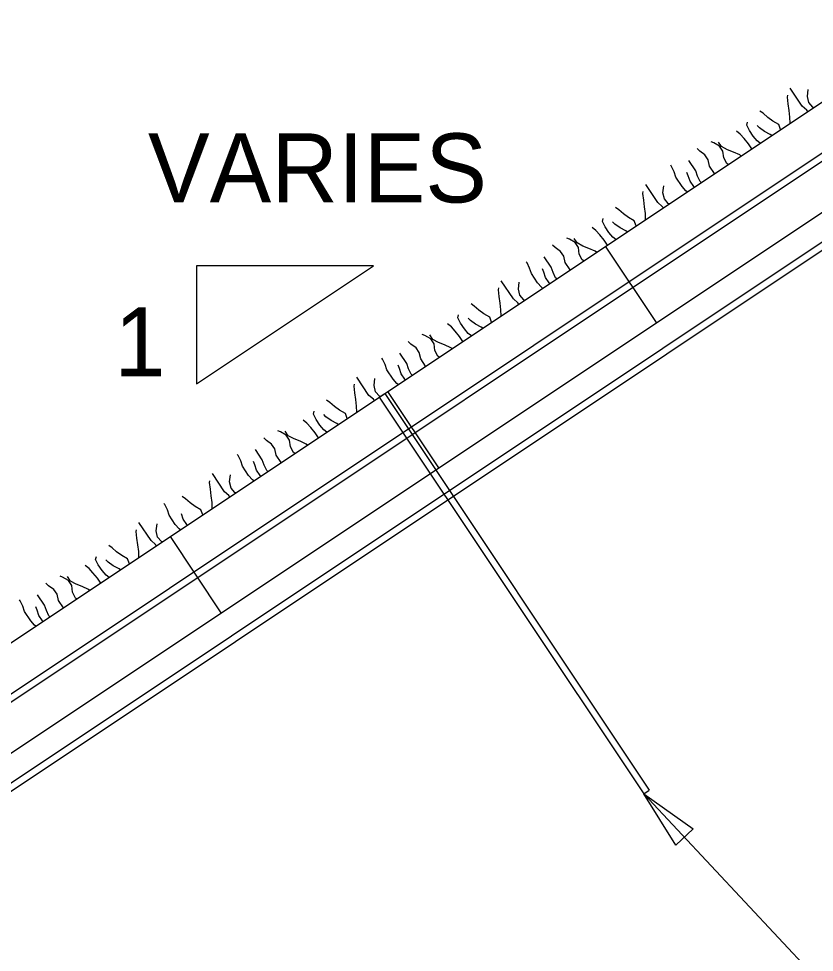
# Model space of a CAD drawing. Extents: x 638850 to 644908, y 297188 to 298900.
# Drawn here: x 643188.98 to 643220.35, y 297769.06 to 297805.87 of the extents above; entities that cross this region are included whole.
import ezdxf

# ---------------------------------------------------------------- set-up
doc = ezdxf.new("R2010")
doc.units = 0
for name, color, linetype in [('3', 7, 'Continuous'), ('4', 7, 'Continuous'), ('5', 7, 'Continuous'), ('6', 7, 'Continuous'), ('7', 7, 'Continuous'), ('8', 7, 'Continuous'), ('9', 7, 'Continuous')]:
    doc.layers.add(name, color=color, linetype=linetype)

msp = doc.modelspace()

# ---------------------------------------------------------------- linework, layer by layer
at = {"layer": '4'}
msp.add_lwpolyline([(643281.395, 297840.752), (643094.37, 297716.022), (643094.214, 297716.257), (643281.239, 297840.986)], close=True, dxfattribs=at)
at = {"layer": '5'}
for p, q in [((643093.743, 297717.948), (643280.768, 297842.678)), ((643094.841, 297714.331), (643281.864, 297839.058)), ((643214.134, 297793.887), (643212.126, 297796.899)), ((643205.553, 297788.166), (643203.545, 297791.176)), ((643196.973, 297782.443), (643194.966, 297785.454))]:
    msp.add_line(p, q, dxfattribs=at)
at = {"layer": '6'}
for p, q in [((643202.976, 297796.124), (643195.998, 297796.124)), ((643195.998, 297796.124), (643195.998, 297791.469)), ((643195.998, 297791.469), (643202.976, 297796.124)), ((643220.735, 297767.724), (643213.628, 297775.315))]:
    msp.add_line(p, q, dxfattribs=at)
msp.add_lwpolyline([(643214.888, 297773.284), (643213.628, 297775.315), (643215.572, 297773.925)], close=True, dxfattribs=at)
at = {"layer": '7'}
for p, q in [((643203.202, 297790.945), (643203.417, 297791.088)), ((643203.417, 297791.088), (643213.843, 297775.455)), ((643203.202, 297790.945), (643213.628, 297775.311)), ((643213.628, 297775.311), (643213.843, 297775.455))]:
    msp.add_line(p, q, dxfattribs=at)
at = {"layer": '8'}
msp.add_lwpolyline([(643282.481, 297837.972), (643095.595, 297713.336), (643095.438, 297713.569), (643282.324, 297838.207)], close=True, dxfattribs=at)
at = {"layer": '9'}
for p, q in [((643219.293, 297802.773), (643219.308, 297802.848)), ((643219.879, 297802.415), (643219.403, 297803.128)), ((643220.082, 297802.806), (643220.114, 297803.072)), ((643220.138, 297802.559), (643220.082, 297802.806)), ((643219.323, 297802.509), (643219.293, 297802.773)), ((643219.357, 297802.25), (643219.323, 297802.509)), ((643220.293, 297802.38), (643220.138, 297802.559)), ((643218.339, 297802.137), (643218.209, 297802.222)), ((643218.519, 297801.972), (643218.339, 297802.137)), ((643219.389, 297801.987), (643219.357, 297802.25)), ((643220.056, 297802.259), (643219.879, 297802.415)), ((643220.097, 297802.213), (643220.056, 297802.259)), ((643220.323, 297802.364), (643220.293, 297802.38)), ((643217.693, 297801.669), (643217.722, 297801.79)), ((643218.72, 297801.824), (643218.519, 297801.972)), ((643218.952, 297801.695), (643218.72, 297801.824)), ((643219.022, 297801.496), (643218.952, 297801.695)), ((643219.398, 297801.747), (643219.389, 297801.987)), ((643217.436, 297801.315), (643217.284, 297801.433)), ((643217.799, 297801.456), (643217.693, 297801.669)), ((643217.946, 297801.235), (643217.799, 297801.456)), ((643218.187, 297801.571), (643218.095, 297801.653)), ((643218.389, 297801.421), (643218.187, 297801.571)), ((643218.614, 297801.297), (643218.389, 297801.421)), ((643216.391, 297800.973), (643216.289, 297801.015)), ((643216.62, 297800.844), (643216.391, 297800.973)), ((643216.699, 297800.824), (643216.581, 297801.001)), ((643217.588, 297801.143), (643217.436, 297801.315)), ((643217.761, 297800.937), (643217.588, 297801.143)), ((643218.101, 297801.057), (643217.946, 297801.235)), ((643218.224, 297800.964), (643218.101, 297801.057)), ((643218.673, 297801.264), (643218.614, 297801.297)), ((643215.835, 297800.639), (643215.729, 297800.744)), ((643216.041, 297800.495), (643215.835, 297800.639)), ((643216.75, 297800.649), (643216.62, 297800.844)), ((643216.927, 297800.702), (643216.699, 297800.824)), ((643216.782, 297800.386), (643216.75, 297800.649)), ((643217.164, 297800.604), (643216.927, 297800.702)), ((643217.411, 297800.495), (643217.164, 297800.604)), ((643217.891, 297800.742), (643217.761, 297800.937)), ((643215.677, 297799.868), (643215.402, 297800.28)), ((643216.171, 297800.3), (643216.041, 297800.495)), ((643216.227, 297800.052), (643216.171, 297800.3)), ((643216.9, 297800.154), (643216.782, 297800.386)), ((643217.461, 297800.455), (643217.411, 297800.495)), ((643214.724, 297800.036), (643214.69, 297800.087)), ((643214.825, 297799.83), (643214.724, 297800.036)), ((643215.749, 297799.661), (643215.677, 297799.868)), ((643216.421, 297799.761), (643216.227, 297800.052)), ((643216.954, 297800.117), (643216.9, 297800.154)), ((643214.893, 297799.619), (643214.825, 297799.83)), ((643215.137, 297799.252), (643214.893, 297799.619)), ((643215.386, 297799.674), (643215.331, 297799.81)), ((643215.453, 297799.463), (643215.386, 297799.674)), ((643215.851, 297799.454), (643215.749, 297799.661)), ((643214.183, 297798.616), (643213.707, 297799.33)), ((643214.387, 297799.008), (643214.418, 297799.274)), ((643215.289, 297799.08), (643215.137, 297799.252)), ((643215.597, 297799.248), (643215.453, 297799.463)), ((643215.619, 297799.227), (643215.597, 297799.248)), ((643215.892, 297799.408), (643215.851, 297799.454)), ((643213.597, 297798.975), (643213.612, 297799.05)), ((643213.627, 297798.71), (643213.597, 297798.975)), ((643214.442, 297798.76), (643214.387, 297799.008)), ((643214.598, 297798.582), (643214.442, 297798.76)), ((643215.337, 297799.039), (643215.289, 297799.08)), ((643212.644, 297798.338), (643212.513, 297798.424)), ((643213.662, 297798.451), (643213.627, 297798.71)), ((643213.694, 297798.188), (643213.662, 297798.451)), ((643214.36, 297798.46), (643214.183, 297798.616)), ((643214.401, 297798.415), (643214.36, 297798.46)), ((643214.627, 297798.565), (643214.598, 297798.582)), ((643212.825, 297798.175), (643212.644, 297798.338)), ((643213.024, 297798.026), (643212.825, 297798.175)), ((643213.257, 297797.897), (643213.024, 297798.026)), ((643213.702, 297797.948), (643213.694, 297798.188)), ((643211.997, 297797.871), (643212.026, 297797.992)), ((643212.103, 297797.657), (643211.997, 297797.871)), ((643212.25, 297797.437), (643212.103, 297797.657)), ((643212.491, 297797.772), (643212.4, 297797.855)), ((643212.693, 297797.622), (643212.491, 297797.772)), ((643213.327, 297797.698), (643213.257, 297797.897)), ((643211.74, 297797.517), (643211.589, 297797.635)), ((643211.892, 297797.344), (643211.74, 297797.517)), ((643212.066, 297797.139), (643211.892, 297797.344)), ((643212.406, 297797.259), (643212.25, 297797.437)), ((643212.919, 297797.499), (643212.693, 297797.622)), ((643212.978, 297797.465), (643212.919, 297797.499)), ((643210.14, 297796.841), (643210.034, 297796.945)), ((643210.695, 297797.175), (643210.594, 297797.217)), ((643210.924, 297797.046), (643210.695, 297797.175)), ((643211.003, 297797.025), (643210.885, 297797.202)), ((643211.055, 297796.851), (643210.924, 297797.046)), ((643211.231, 297796.903), (643211.003, 297797.025)), ((643211.468, 297796.806), (643211.231, 297796.903)), ((643212.196, 297796.944), (643212.066, 297797.139)), ((643212.528, 297797.165), (643212.406, 297797.259)), ((643210.346, 297796.696), (643210.14, 297796.841)), ((643210.476, 297796.501), (643210.346, 297796.696)), ((643211.087, 297796.588), (643211.055, 297796.851)), ((643211.205, 297796.356), (643211.087, 297796.588)), ((643211.716, 297796.697), (643211.468, 297796.806)), ((643211.768, 297796.658), (643211.716, 297796.697)), ((643209.028, 297796.238), (643208.995, 297796.289)), ((643209.13, 297796.031), (643209.028, 297796.238)), ((643209.981, 297796.069), (643209.706, 297796.481)), ((643210.531, 297796.254), (643210.476, 297796.501)), ((643210.725, 297795.963), (643210.531, 297796.254)), ((643211.26, 297796.32), (643211.205, 297796.356)), ((643209.197, 297795.821), (643209.13, 297796.031)), ((643209.442, 297795.454), (643209.197, 297795.821)), ((643209.69, 297795.876), (643209.636, 297796.012)), ((643209.758, 297795.665), (643209.69, 297795.876)), ((643210.054, 297795.862), (643209.981, 297796.069)), ((643210.155, 297795.656), (643210.054, 297795.862)), ((643208.488, 297794.818), (643208.012, 297795.531)), ((643208.691, 297795.209), (643208.723, 297795.476)), ((643209.593, 297795.281), (643209.442, 297795.454)), ((643209.901, 297795.45), (643209.758, 297795.665)), ((643209.925, 297795.429), (643209.901, 297795.45)), ((643210.196, 297795.61), (643210.155, 297795.656)), ((643207.902, 297795.176), (643207.917, 297795.251)), ((643207.932, 297794.912), (643207.902, 297795.176)), ((643208.747, 297794.962), (643208.691, 297795.209)), ((643209.642, 297795.24), (643209.593, 297795.281)), ((643207.966, 297794.653), (643207.932, 297794.912)), ((643208.665, 297794.662), (643208.488, 297794.818)), ((643208.902, 297794.784), (643208.747, 297794.962)), ((643208.932, 297794.767), (643208.902, 297794.784)), ((643206.948, 297794.54), (643206.818, 297794.625)), ((643207.13, 297794.377), (643206.948, 297794.54)), ((643207.33, 297794.229), (643207.13, 297794.377)), ((643207.998, 297794.39), (643207.966, 297794.653)), ((643208.007, 297794.15), (643207.998, 297794.39)), ((643208.706, 297794.616), (643208.665, 297794.662)), ((643206.302, 297794.073), (643206.331, 297794.194)), ((643206.408, 297793.859), (643206.302, 297794.073)), ((643206.796, 297793.974), (643206.704, 297794.056)), ((643206.998, 297793.824), (643206.796, 297793.974)), ((643207.561, 297794.098), (643207.33, 297794.229)), ((643207.631, 297793.899), (643207.561, 297794.098)), ((643206.045, 297793.718), (643205.893, 297793.836)), ((643206.197, 297793.546), (643206.045, 297793.718)), ((643206.555, 297793.638), (643206.408, 297793.859)), ((643206.71, 297793.46), (643206.555, 297793.638)), ((643207.223, 297793.701), (643206.998, 297793.824)), ((643207.282, 297793.667), (643207.223, 297793.701)), ((643205, 297793.376), (643204.898, 297793.418)), ((643205.229, 297793.247), (643205, 297793.376)), ((643205.308, 297793.227), (643205.19, 297793.404)), ((643205.359, 297793.052), (643205.229, 297793.247)), ((643205.536, 297793.105), (643205.308, 297793.227)), ((643206.37, 297793.34), (643206.197, 297793.546)), ((643206.5, 297793.145), (643206.37, 297793.34)), ((643206.833, 297793.367), (643206.71, 297793.46)), ((643204.444, 297793.042), (643204.338, 297793.147)), ((643204.65, 297792.898), (643204.444, 297793.042)), ((643204.78, 297792.703), (643204.65, 297792.898)), ((643205.391, 297792.789), (643205.359, 297793.052)), ((643205.773, 297793.007), (643205.536, 297793.105)), ((643206.02, 297792.898), (643205.773, 297793.007)), ((643206.072, 297792.86), (643206.02, 297792.898)), ((643203.333, 297792.44), (643203.299, 297792.49)), ((643204.285, 297792.271), (643204.011, 297792.683)), ((643204.836, 297792.455), (643204.78, 297792.703)), ((643205.509, 297792.557), (643205.391, 297792.789)), ((643205.565, 297792.521), (643205.509, 297792.557)), ((643203.434, 297792.233), (643203.333, 297792.44)), ((643203.501, 297792.022), (643203.434, 297792.233)), ((643203.995, 297792.077), (643203.94, 297792.213)), ((643204.358, 297792.064), (643204.285, 297792.271)), ((643205.03, 297792.165), (643204.836, 297792.455)), ((643203.746, 297791.656), (643203.501, 297792.022)), ((643204.062, 297791.866), (643203.995, 297792.077)), ((643204.206, 297791.651), (643204.062, 297791.866)), ((643204.46, 297791.857), (643204.358, 297792.064)), ((643204.501, 297791.812), (643204.46, 297791.857)), ((643202.206, 297791.378), (643202.221, 297791.453)), ((643202.792, 297791.019), (643202.316, 297791.733)), ((643202.996, 297791.411), (643203.029, 297791.678)), ((643203.051, 297791.163), (643202.996, 297791.411)), ((643203.898, 297791.483), (643203.746, 297791.656)), ((643203.946, 297791.442), (643203.898, 297791.483)), ((643204.23, 297791.631), (643204.206, 297791.651)), ((643202.236, 297791.113), (643202.206, 297791.378)), ((643202.271, 297790.854), (643202.236, 297791.113)), ((643202.969, 297790.863), (643202.792, 297791.019)), ((643203.207, 297790.985), (643203.051, 297791.163)), ((643201.252, 297790.742), (643201.122, 297790.827)), ((643201.434, 297790.578), (643201.252, 297790.742)), ((643202.303, 297790.591), (643202.271, 297790.854)), ((643203.01, 297790.818), (643202.969, 297790.863)), ((643203.236, 297790.968), (643203.207, 297790.985)), ((643200.606, 297790.274), (643200.635, 297790.395)), ((643201.635, 297790.43), (643201.434, 297790.578)), ((643201.866, 297790.3), (643201.635, 297790.43)), ((643201.935, 297790.101), (643201.866, 297790.3)), ((643202.311, 297790.352), (643202.303, 297790.591)), ((643200.349, 297789.92), (643200.198, 297790.038)), ((643200.501, 297789.747), (643200.349, 297789.92)), ((643200.712, 297790.06), (643200.606, 297790.274)), ((643200.859, 297789.84), (643200.712, 297790.06)), ((643201.1, 297790.175), (643201.009, 297790.258)), ((643201.302, 297790.026), (643201.1, 297790.175)), ((643201.53, 297789.903), (643201.302, 297790.026)), ((643199.304, 297789.578), (643199.203, 297789.62)), ((643199.533, 297789.449), (643199.304, 297789.578)), ((643199.612, 297789.428), (643199.494, 297789.606)), ((643200.675, 297789.542), (643200.501, 297789.747)), ((643200.805, 297789.347), (643200.675, 297789.542)), ((643201.015, 297789.662), (643200.859, 297789.84)), ((643201.137, 297789.568), (643201.015, 297789.662)), ((643201.587, 297789.868), (643201.53, 297789.903)), ((643198.749, 297789.244), (643198.645, 297789.349)), ((643198.955, 297789.1), (643198.749, 297789.244)), ((643199.664, 297789.254), (643199.533, 297789.449)), ((643199.84, 297789.306), (643199.612, 297789.428)), ((643199.696, 297788.991), (643199.664, 297789.254)), ((643200.079, 297789.21), (643199.84, 297789.306)), ((643200.325, 297789.1), (643200.079, 297789.21)), ((643198.59, 297788.473), (643198.315, 297788.884)), ((643199.085, 297788.904), (643198.955, 297789.1)), ((643199.14, 297788.657), (643199.085, 297788.904)), ((643199.814, 297788.759), (643199.696, 297788.991)), ((643200.377, 297789.061), (643200.325, 297789.1)), ((643197.637, 297788.641), (643197.604, 297788.692)), ((643197.738, 297788.435), (643197.637, 297788.641)), ((643198.663, 297788.265), (643198.59, 297788.473)), ((643199.334, 297788.366), (643199.14, 297788.657)), ((643199.869, 297788.723), (643199.814, 297788.759)), ((643197.806, 297788.224), (643197.738, 297788.435)), ((643198.051, 297787.857), (643197.806, 297788.224)), ((643198.299, 297788.279), (643198.245, 297788.415)), ((643198.367, 297788.068), (643198.299, 297788.279)), ((643198.51, 297787.853), (643198.367, 297788.068)), ((643198.764, 297788.059), (643198.663, 297788.265)), ((643197.097, 297787.221), (643196.621, 297787.935)), ((643197.3, 297787.612), (643197.333, 297787.88)), ((643198.202, 297787.684), (643198.051, 297787.857)), ((643198.534, 297787.832), (643198.51, 297787.853)), ((643198.805, 297788.013), (643198.764, 297788.059)), ((643196.511, 297787.579), (643196.526, 297787.654)), ((643196.541, 297787.315), (643196.511, 297787.579)), ((643197.356, 297787.365), (643197.3, 297787.612)), ((643197.511, 297787.187), (643197.356, 297787.365)), ((643198.25, 297787.643), (643198.202, 297787.684)), ((643195.557, 297786.943), (643195.427, 297787.029)), ((643196.575, 297787.056), (643196.541, 297787.315)), ((643196.607, 297786.793), (643196.575, 297787.056)), ((643197.274, 297787.065), (643197.097, 297787.221)), ((643197.315, 297787.019), (643197.274, 297787.065)), ((643197.541, 297787.17), (643197.511, 297787.187)), ((643194.745, 297786.71), (643194.711, 297786.761)), ((643194.846, 297786.504), (643194.745, 297786.71)), ((643195.739, 297786.78), (643195.557, 297786.943)), ((643195.939, 297786.632), (643195.739, 297786.78)), ((643196.17, 297786.501), (643195.939, 297786.632)), ((643196.616, 297786.553), (643196.607, 297786.793)), ((643194.913, 297786.293), (643194.846, 297786.504)), ((643195.158, 297785.926), (643194.913, 297786.293)), ((643195.474, 297786.137), (643195.406, 297786.348)), ((643196.24, 297786.302), (643196.17, 297786.501)), ((643194.204, 297785.29), (643193.728, 297786.004)), ((643194.408, 297785.681), (643194.439, 297785.948)), ((643195.31, 297785.753), (643195.158, 297785.926)), ((643195.617, 297785.922), (643195.474, 297786.137)), ((643195.64, 297785.9), (643195.617, 297785.922)), ((643193.618, 297785.648), (643193.633, 297785.723)), ((643193.648, 297785.384), (643193.618, 297785.648)), ((643194.463, 297785.434), (643194.408, 297785.681)), ((643195.358, 297785.712), (643195.31, 297785.753)), ((643193.683, 297785.125), (643193.648, 297785.384)), ((643193.715, 297784.862), (643193.683, 297785.125)), ((643194.381, 297785.134), (643194.204, 297785.29)), ((643194.422, 297785.088), (643194.381, 297785.134)), ((643194.618, 297785.256), (643194.463, 297785.434)), ((643194.648, 297785.239), (643194.618, 297785.256)), ((643192.664, 297785.012), (643192.534, 297785.098)), ((643192.844, 297784.848), (643192.664, 297785.012)), ((643193.045, 297784.7), (643192.844, 297784.848)), ((643193.723, 297784.622), (643193.715, 297784.862)), ((643192.018, 297784.545), (643192.047, 297784.666)), ((643192.124, 297784.331), (643192.018, 297784.545)), ((643192.512, 297784.446), (643192.42, 297784.529)), ((643192.714, 297784.296), (643192.512, 297784.446)), ((643193.277, 297784.57), (643193.045, 297784.7)), ((643193.347, 297784.371), (643193.277, 297784.57)), ((643191.761, 297784.191), (643191.609, 297784.309)), ((643191.913, 297784.018), (643191.761, 297784.191)), ((643192.271, 297784.111), (643192.124, 297784.331)), ((643192.427, 297783.932), (643192.271, 297784.111)), ((643192.94, 297784.173), (643192.714, 297784.296)), ((643192.999, 297784.139), (643192.94, 297784.173)), ((643190.716, 297783.848), (643190.615, 297783.89)), ((643190.945, 297783.72), (643190.716, 297783.848)), ((643191.024, 297783.699), (643190.906, 297783.876)), ((643191.075, 297783.524), (643190.945, 297783.72)), ((643191.252, 297783.577), (643191.024, 297783.699)), ((643192.086, 297783.812), (643191.913, 297784.018)), ((643192.217, 297783.617), (643192.086, 297783.812)), ((643192.549, 297783.839), (643192.427, 297783.932)), ((643190.161, 297783.515), (643190.055, 297783.619)), ((643190.367, 297783.37), (643190.161, 297783.515)), ((643190.497, 297783.175), (643190.367, 297783.37)), ((643191.107, 297783.261), (643191.075, 297783.524)), ((643191.489, 297783.479), (643191.252, 297783.577)), ((643191.737, 297783.37), (643191.489, 297783.479)), ((643191.787, 297783.331), (643191.737, 297783.37)), ((643189.049, 297782.912), (643189.015, 297782.962)), ((643190.002, 297782.743), (643189.727, 297783.155)), ((643190.552, 297782.928), (643190.497, 297783.175)), ((643190.746, 297782.637), (643190.552, 297782.928)), ((643191.225, 297783.029), (643191.107, 297783.261)), ((643191.279, 297782.992), (643191.225, 297783.029)), ((643189.15, 297782.705), (643189.049, 297782.912)), ((643189.218, 297782.494), (643189.15, 297782.705)), ((643189.711, 297782.549), (643189.657, 297782.685)), ((643189.778, 297782.338), (643189.711, 297782.549)), ((643190.075, 297782.536), (643190.002, 297782.743)), ((643189.462, 297782.128), (643189.218, 297782.494)), ((643189.922, 297782.124), (643189.778, 297782.338)), ((643190.176, 297782.33), (643190.075, 297782.536)), ((643190.217, 297782.284), (643190.176, 297782.33)), ((643189.614, 297781.955), (643189.462, 297782.128)), ((643189.662, 297781.914), (643189.614, 297781.955)), ((643189.944, 297782.102), (643189.922, 297782.124))]:
    msp.add_line(p, q, dxfattribs=at)

# ---------------------------------------------------------------- texts
at = {"layer": '3'}
for s, height, p in [('VARIES', 2.7243, (643194.083, 297798.622)), ('1', 2.712, (643192.755, 297791.774))]:
    msp.add_text(s, height=height, dxfattribs=at).set_placement(p)

doc.saveas('drawing.dxf')
